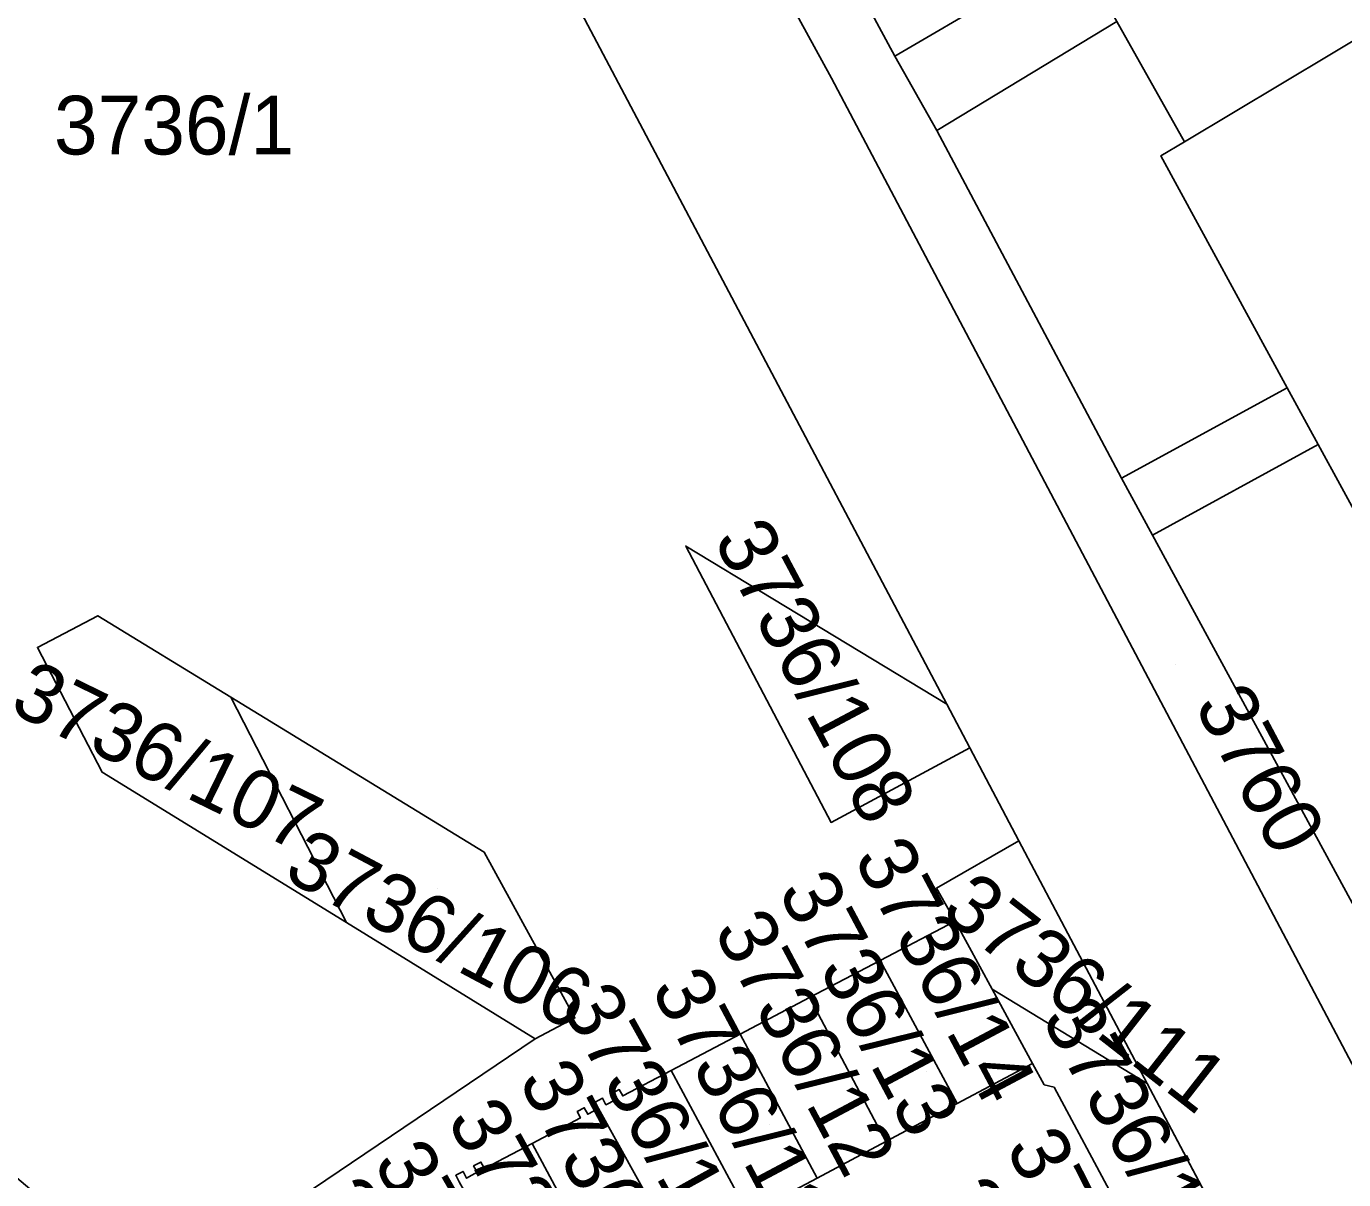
# Model space of a CAD drawing. Extents: x -262715 to -259381, y -1237238 to -1231182.
# Drawn here: x -261750.62 to -261705.74, y -1235409.89 to -1235370.6 of the extents above; entities that cross this region are included whole.
import ezdxf

# ---------------------------------------------------------------- set-up
doc = ezdxf.new("R2010")
doc.units = 0
for name, color, linetype in [('body_kn', 7, 'Continuous'), ('kladpar_druhypozemkov', 7, 'Continuous'), ('kladpar_hranice', 7, 'Continuous'), ('kladpar_parcelnecisla', 7, 'Continuous'), ('kladpar_plochy', 7, 'Continuous'), ('zappar_hrandruhpozemk', 7, 'Continuous')]:
    doc.layers.add(name, color=color, linetype=linetype)

msp = doc.modelspace()

# ---------------------------------------------------------------- linework, layer by layer
at = {"layer": 'body_kn'}
for p, q in [((-261721.03, -1235371.62), (-261721.03, -1235371.62)), ((-261723.19, -1235372.37), (-261723.19, -1235372.37)), ((-261719.6, -1235374.15), (-261719.6, -1235374.15)), ((-261719.6, -1235374.15), (-261719.6, -1235374.15)), ((-261711.16, -1235374.54), (-261711.16, -1235374.54)), ((-261711.97, -1235375.02), (-261711.97, -1235375.02)), ((-261707.66, -1235382.92), (-261707.66, -1235382.92)), ((-261707.66, -1235382.92), (-261707.66, -1235382.92)), ((-261706.6, -1235384.85), (-261706.6, -1235384.85)), ((-261713.3, -1235386), (-261713.3, -1235386)), ((-261712.25, -1235387.94), (-261712.25, -1235387.94)), ((-261712.25, -1235387.94), (-261712.25, -1235387.94)), ((-261728.15, -1235388.31), (-261728.15, -1235388.31)), ((-261748.18, -1235390.68), (-261748.18, -1235390.68)), ((-261750.24, -1235391.76), (-261750.24, -1235391.76)), ((-261743.65, -1235393.45), (-261743.65, -1235393.45)), ((-261743.65, -1235393.45), (-261743.65, -1235393.45)), ((-261719.26, -1235393.69), (-261719.26, -1235393.69)), ((-261719.26, -1235393.69), (-261719.26, -1235393.69)), ((-261718.47, -1235395.18), (-261718.47, -1235395.18)), ((-261748.04, -1235396.01), (-261748.04, -1235396.01)), ((-261723.2, -1235397.72), (-261723.2, -1235397.72)), ((-261716.8, -1235398.35), (-261716.8, -1235398.35)), ((-261716.8, -1235398.35), (-261716.8, -1235398.35)), ((-261735.02, -1235398.73), (-261735.02, -1235398.73)), ((-261719.61, -1235399.96), (-261719.61, -1235399.96)), ((-261739.71, -1235401.13), (-261739.71, -1235401.13)), ((-261739.71, -1235401.13), (-261739.71, -1235401.13)), ((-261718.97, -1235401.08), (-261718.97, -1235401.08)), ((-261721.53, -1235402.42), (-261721.53, -1235402.42)), ((-261721.53, -1235402.42), (-261721.53, -1235402.42)), ((-261717.71, -1235403.4), (-261717.71, -1235403.4)), ((-261717.71, -1235403.4), (-261717.71, -1235403.4)), ((-261723.94, -1235403.69), (-261723.94, -1235403.69)), ((-261723.94, -1235403.69), (-261723.94, -1235403.69)), ((-261731.93, -1235404.38), (-261731.93, -1235404.38)), ((-261733.28, -1235405.09), (-261733.28, -1235405.09)), ((-261733.28, -1235405.09), (-261733.28, -1235405.09)), ((-261726.3, -1235404.94), (-261726.3, -1235404.94)), ((-261726.3, -1235404.94), (-261726.3, -1235404.94)), ((-261728.65, -1235406.17), (-261728.65, -1235406.17)), ((-261728.65, -1235406.17), (-261728.65, -1235406.17)), ((-261716.34, -1235405.93), (-261716.34, -1235405.93)), ((-261715.94, -1235406.66), (-261715.94, -1235406.66)), ((-261712.43, -1235406.61), (-261712.43, -1235406.61)), ((-261712.43, -1235406.61), (-261712.43, -1235406.61)), ((-261730.99, -1235407.11), (-261730.99, -1235407.11)), ((-261730.67, -1235406.95), (-261730.67, -1235406.95)), ((-261730.42, -1235406.82), (-261730.42, -1235406.82)), ((-261730.3, -1235407.04), (-261730.3, -1235407.04)), ((-261715.6, -1235406.74), (-261715.6, -1235406.74)), ((-261731.85, -1235407.57), (-261731.85, -1235407.57)), ((-261731.61, -1235407.44), (-261731.61, -1235407.44)), ((-261731.24, -1235407.25), (-261731.24, -1235407.25)), ((-261731.12, -1235407.47), (-261731.12, -1235407.47)), ((-261731.12, -1235407.47), (-261731.12, -1235407.47)), ((-261730.87, -1235407.34), (-261730.87, -1235407.34)), ((-261730.55, -1235407.17), (-261730.55, -1235407.17)), ((-261718.9, -1235407.3), (-261718.9, -1235407.3)), ((-261731.74, -1235407.79), (-261731.74, -1235407.79)), ((-261731.49, -1235407.66), (-261731.49, -1235407.66)), ((-261733.38, -1235408.66), (-261733.38, -1235408.66)), ((-261733.38, -1235408.66), (-261733.38, -1235408.66)), ((-261721.33, -1235408.59), (-261721.33, -1235408.59)), ((-261735.13, -1235409.29), (-261735.13, -1235409.29)), ((-261735.99, -1235409.74), (-261735.99, -1235409.74)), ((-261735.74, -1235409.61), (-261735.74, -1235409.61)), ((-261735.38, -1235409.42), (-261735.38, -1235409.42)), ((-261735.26, -1235409.64), (-261735.26, -1235409.64)), ((-261735.01, -1235409.51), (-261735.01, -1235409.51)), ((-261735.62, -1235409.84), (-261735.62, -1235409.84)), ((-261723.67, -1235409.84), (-261723.67, -1235409.84))]:
    msp.add_line(p, q, dxfattribs=at)
at = {"layer": 'kladpar_druhypozemkov'}
for p, q in [((-261745.93, -1235373.16), (-261745.93, -1235373.16)), ((-261711.45, -1235392.33), (-261711.45, -1235392.33)), ((-261745.66, -1235394.47), (-261745.66, -1235394.47)), ((-261721.11, -1235395.25), (-261721.11, -1235395.25)), ((-261736.61, -1235399.97), (-261736.61, -1235399.97)), ((-261716.97, -1235400.56), (-261716.97, -1235400.56)), ((-261717.85, -1235404.06), (-261717.85, -1235404.06)), ((-261719.96, -1235406.22), (-261719.96, -1235406.22)), ((-261722.5, -1235407.42), (-261722.5, -1235407.42)), ((-261725.3, -1235408), (-261725.3, -1235408)), ((-261727.74, -1235409.26), (-261727.74, -1235409.26))]:
    msp.add_line(p, q, dxfattribs=at)
at = {"layer": 'kladpar_hranice'}
for p, q in [((-261728.15, -1235388.31), (-261719.26, -1235393.69)), ((-261719.26, -1235393.69), (-261728.15, -1235388.31)), ((-261743.65, -1235393.45), (-261739.71, -1235401.13)), ((-261716.8, -1235398.35), (-261712.43, -1235406.61)), ((-261717.71, -1235403.4), (-261712.43, -1235406.61)), ((-261712.43, -1235406.61), (-261717.71, -1235403.4)), ((-261712.43, -1235406.61), (-261707.83, -1235415.31))]:
    msp.add_line(p, q, dxfattribs=at)
for points in [[(-261809.04, -1235212.19), (-261808.62, -1235214.91), (-261807.47, -1235217.13), (-261805.77, -1235218.58), (-261802.73, -1235220.01), (-261795.65, -1235222.6), (-261786.63, -1235237.16), (-261748.08, -1235303.79), (-261742.98, -1235312.77), (-261741.37, -1235315.34), (-261739.11, -1235317.34), (-261735.07, -1235317.75), (-261705.46, -1235303.06), (-261703.37, -1235307.52), (-261732.44, -1235322.67), (-261734.95, -1235324.2), (-261737.36, -1235326.94), (-261738.5, -1235329.5), (-261738.26, -1235334.93), (-261737.37, -1235339), (-261730.12, -1235359.71), (-261723.19, -1235372.37), (-261670.09, -1235472.89), (-261667.96, -1235476.77)], [(-261714.97, -1235343.15), (-261713.06, -1235346.36), (-261711.59, -1235345.5), (-261710.93, -1235346.63), (-261709.85, -1235348.48), (-261711.32, -1235349.34), (-261707.81, -1235355.34), (-261704.3, -1235361.34), (-261702.83, -1235360.48), (-261702.41, -1235361.22), (-261701.35, -1235363.03), (-261701.09, -1235363.46), (-261702.56, -1235364.32), (-261700.44, -1235367.95), (-261701.14, -1235368.53), (-261711.16, -1235374.54), (-261713.46, -1235370.44), (-261714.84, -1235368), (-261718.37, -1235361.73), (-261721.76, -1235355.51), (-261723.18, -1235353.07), (-261725.52, -1235349.05), (-261723, -1235347.6), (-261714.97, -1235343.15)], [(-261697.12, -1235416.29), (-261703.87, -1235403.36), (-261705.02, -1235401.25), (-261712.25, -1235387.94), (-261713.3, -1235386), (-261719.6, -1235374.15), (-261721.03, -1235371.62), (-261727.84, -1235359)], [(-261727.84, -1235359), (-261721.03, -1235371.62), (-261719.6, -1235374.15), (-261713.3, -1235386), (-261712.25, -1235387.94), (-261705.02, -1235401.25), (-261703.87, -1235403.36), (-261697.12, -1235416.29)], [(-261661.1, -1235489.22), (-261662.36, -1235486.93), (-261667.96, -1235476.77), (-261670.09, -1235472.89), (-261723.19, -1235372.37), (-261730.12, -1235359.71)], [(-261733.71, -1235366.45), (-261731.81, -1235369.96), (-261719.26, -1235393.69)], [(-261691, -1235413.42), (-261695.01, -1235406.09), (-261698.19, -1235400.26), (-261699.34, -1235398.15), (-261703.38, -1235390.75), (-261706.6, -1235384.85), (-261707.66, -1235382.92), (-261711.97, -1235375.02), (-261711.16, -1235374.54), (-261701.14, -1235368.53)], [(-261801.27, -1235369.39), (-261787.77, -1235379.3), (-261783.89, -1235381.96), (-261746.22, -1235413.83), (-261733.45, -1235436.74), (-261727.89, -1235446.72), (-261708.1, -1235482.24), (-261703.58, -1235487.53), (-261696.5, -1235491.96), (-261691.65, -1235492.63), (-261686.53, -1235491.33), (-261674.14, -1235485.03), (-261672.98, -1235482.32), (-261673.71, -1235479.97), (-261673.82, -1235479.62), (-261676.06, -1235475.38), (-261678.85, -1235470.11), (-261703.62, -1235423.27), (-261707.83, -1235415.31), (-261712.43, -1235406.61), (-261716.8, -1235398.35), (-261718.47, -1235395.18), (-261719.26, -1235393.69), (-261731.81, -1235369.96)], [(-261713.46, -1235370.44), (-261711.16, -1235374.54), (-261711.97, -1235375.02), (-261707.66, -1235382.92), (-261706.6, -1235384.85), (-261703.38, -1235390.75), (-261699.34, -1235398.15), (-261698.19, -1235400.26), (-261695.01, -1235406.09), (-261691, -1235413.42)], [(-261728.15, -1235388.31), (-261723.2, -1235397.72), (-261718.47, -1235395.18), (-261716.8, -1235398.35), (-261719.61, -1235399.96), (-261718.97, -1235401.08), (-261721.53, -1235402.42), (-261723.94, -1235403.69), (-261726.3, -1235404.94), (-261728.65, -1235406.17), (-261730.3, -1235407.04), (-261730.42, -1235406.82), (-261730.67, -1235406.95), (-261730.55, -1235407.17), (-261730.87, -1235407.34), (-261730.99, -1235407.11), (-261731.24, -1235407.25), (-261731.12, -1235407.47), (-261731.49, -1235407.66), (-261731.61, -1235407.44), (-261731.85, -1235407.57), (-261731.74, -1235407.79), (-261733.38, -1235408.66), (-261735.01, -1235409.51), (-261735.13, -1235409.29), (-261735.38, -1235409.42), (-261735.26, -1235409.64), (-261735.62, -1235409.84), (-261735.74, -1235409.61), (-261735.99, -1235409.74), (-261735.87, -1235409.97)], [(-261719.26, -1235393.69), (-261718.47, -1235395.18), (-261723.2, -1235397.72), (-261728.15, -1235388.31)], [(-261739.71, -1235401.13), (-261748.04, -1235396.01), (-261750.24, -1235391.76), (-261748.18, -1235390.68), (-261743.65, -1235393.45)], [(-261733.28, -1235405.09), (-261731.93, -1235404.38), (-261735.02, -1235398.73), (-261743.65, -1235393.45), (-261748.18, -1235390.68), (-261750.24, -1235391.76), (-261748.04, -1235396.01), (-261739.71, -1235401.13), (-261733.28, -1235405.09)], [(-261743.65, -1235393.45), (-261735.02, -1235398.73), (-261731.93, -1235404.38), (-261733.28, -1235405.09), (-261739.71, -1235401.13), (-261743.65, -1235393.45)], [(-261717.71, -1235403.4), (-261718.97, -1235401.08), (-261719.61, -1235399.96), (-261716.8, -1235398.35)], [(-261721.53, -1235402.42), (-261718.97, -1235401.08), (-261717.71, -1235403.4), (-261716.34, -1235405.93), (-261718.9, -1235407.3), (-261721.53, -1235402.42)], [(-261723.94, -1235403.69), (-261721.53, -1235402.42), (-261718.9, -1235407.3), (-261721.33, -1235408.59), (-261723.94, -1235403.69)], [(-261713.02, -1235412.15), (-261713.52, -1235411.19), (-261713.66, -1235410.92), (-261713.54, -1235410.58), (-261715.6, -1235406.74), (-261715.94, -1235406.66), (-261716.34, -1235405.93), (-261717.71, -1235403.4)], [(-261726.3, -1235404.94), (-261723.94, -1235403.69), (-261721.33, -1235408.59), (-261723.67, -1235409.84), (-261726.3, -1235404.94)], [(-261746.22, -1235413.83), (-261733.28, -1235405.09)], [(-261728.65, -1235406.17), (-261726.3, -1235404.94), (-261723.67, -1235409.84), (-261726.01, -1235411.08), (-261728.65, -1235406.17)], [(-261731.12, -1235407.47), (-261731.24, -1235407.25), (-261730.99, -1235407.11), (-261730.87, -1235407.34), (-261730.55, -1235407.17), (-261730.67, -1235406.95), (-261730.42, -1235406.82), (-261730.3, -1235407.04), (-261728.65, -1235406.17), (-261726.01, -1235411.08), (-261728.41, -1235412.36), (-261731.12, -1235407.47)], [(-261726.01, -1235411.08), (-261723.67, -1235409.84), (-261721.33, -1235408.59), (-261718.9, -1235407.3), (-261716.34, -1235405.93), (-261715.94, -1235406.66), (-261715.6, -1235406.74), (-261713.54, -1235410.58)], [(-261733.38, -1235408.66), (-261731.74, -1235407.79), (-261731.85, -1235407.57), (-261731.61, -1235407.44), (-261731.49, -1235407.66), (-261731.12, -1235407.47), (-261728.41, -1235412.36), (-261730.74, -1235413.6), (-261733.38, -1235408.66)], [(-261735.87, -1235409.97), (-261735.99, -1235409.74), (-261735.74, -1235409.61), (-261735.62, -1235409.84), (-261735.26, -1235409.64), (-261735.38, -1235409.42), (-261735.13, -1235409.29), (-261735.01, -1235409.51), (-261733.38, -1235408.66), (-261730.74, -1235413.6), (-261733.12, -1235414.87), (-261735.87, -1235409.97)]]:
    msp.add_lwpolyline(points, dxfattribs=at)
at = {"layer": 'kladpar_plochy'}
for p, q in [((-261731.81, -1235369.96), (-261719.26, -1235393.69)), ((-261719.26, -1235393.69), (-261728.15, -1235388.31)), ((-261728.15, -1235388.31), (-261723.2, -1235397.72)), ((-261748.18, -1235390.68), (-261750.24, -1235391.76)), ((-261743.65, -1235393.45), (-261748.18, -1235390.68)), ((-261750.24, -1235391.76), (-261748.04, -1235396.01)), ((-261735.02, -1235398.73), (-261743.65, -1235393.45)), ((-261723.2, -1235397.72), (-261718.47, -1235395.18)), ((-261718.47, -1235395.18), (-261716.8, -1235398.35)), ((-261748.04, -1235396.01), (-261739.71, -1235401.13)), ((-261716.8, -1235398.35), (-261719.61, -1235399.96)), ((-261731.93, -1235404.38), (-261735.02, -1235398.73)), ((-261719.61, -1235399.96), (-261718.97, -1235401.08)), ((-261739.71, -1235401.13), (-261733.28, -1235405.09)), ((-261718.97, -1235401.08), (-261721.53, -1235402.42)), ((-261721.53, -1235402.42), (-261723.94, -1235403.69)), ((-261723.94, -1235403.69), (-261726.3, -1235404.94)), ((-261733.28, -1235405.09), (-261731.93, -1235404.38)), ((-261726.3, -1235404.94), (-261728.65, -1235406.17)), ((-261728.65, -1235406.17), (-261730.3, -1235407.04)), ((-261730.99, -1235407.11), (-261731.24, -1235407.25)), ((-261730.87, -1235407.34), (-261730.99, -1235407.11)), ((-261730.42, -1235406.82), (-261730.67, -1235406.95)), ((-261730.67, -1235406.95), (-261730.55, -1235407.17)), ((-261730.3, -1235407.04), (-261730.42, -1235406.82)), ((-261731.61, -1235407.44), (-261731.85, -1235407.57)), ((-261731.85, -1235407.57), (-261731.74, -1235407.79)), ((-261731.49, -1235407.66), (-261731.61, -1235407.44)), ((-261731.12, -1235407.47), (-261731.49, -1235407.66)), ((-261731.24, -1235407.25), (-261731.12, -1235407.47)), ((-261730.55, -1235407.17), (-261730.87, -1235407.34)), ((-261731.74, -1235407.79), (-261733.38, -1235408.66)), ((-261733.38, -1235408.66), (-261735.01, -1235409.51)), ((-261735.13, -1235409.29), (-261735.38, -1235409.42)), ((-261735.01, -1235409.51), (-261735.13, -1235409.29)), ((-261735.74, -1235409.61), (-261735.99, -1235409.74)), ((-261735.99, -1235409.74), (-261735.87, -1235409.97)), ((-261735.62, -1235409.84), (-261735.74, -1235409.61)), ((-261735.26, -1235409.64), (-261735.62, -1235409.84)), ((-261735.38, -1235409.42), (-261735.26, -1235409.64))]:
    msp.add_line(p, q, dxfattribs=at)
for points in [[(-261714.97, -1235343.15), (-261713.06, -1235346.36), (-261711.59, -1235345.5), (-261710.93, -1235346.63), (-261709.85, -1235348.48), (-261711.32, -1235349.34), (-261707.81, -1235355.34), (-261704.3, -1235361.34), (-261702.83, -1235360.48), (-261702.41, -1235361.22), (-261701.35, -1235363.03), (-261701.09, -1235363.46), (-261702.56, -1235364.32), (-261700.44, -1235367.95), (-261701.14, -1235368.53), (-261711.16, -1235374.54), (-261713.46, -1235370.44), (-261714.84, -1235368), (-261718.37, -1235361.73), (-261721.76, -1235355.51), (-261723.18, -1235353.07), (-261725.52, -1235349.05), (-261723, -1235347.6)], [(-261719.26, -1235393.69), (-261718.47, -1235395.18), (-261723.2, -1235397.72), (-261728.15, -1235388.31)], [(-261743.65, -1235393.45), (-261739.71, -1235401.13), (-261748.04, -1235396.01), (-261750.24, -1235391.76), (-261748.18, -1235390.68)], [(-261743.65, -1235393.45), (-261735.02, -1235398.73), (-261731.93, -1235404.38), (-261733.28, -1235405.09), (-261739.71, -1235401.13)], [(-261716.8, -1235398.35), (-261712.43, -1235406.61), (-261717.71, -1235403.4), (-261718.97, -1235401.08), (-261719.61, -1235399.96)], [(-261721.53, -1235402.42), (-261718.97, -1235401.08), (-261717.71, -1235403.4), (-261716.34, -1235405.93), (-261718.9, -1235407.3)], [(-261723.94, -1235403.69), (-261721.53, -1235402.42), (-261718.9, -1235407.3), (-261721.33, -1235408.59)], [(-261713.02, -1235412.15), (-261713.52, -1235411.19), (-261713.66, -1235410.92), (-261713.54, -1235410.58), (-261715.6, -1235406.74), (-261715.94, -1235406.66), (-261716.34, -1235405.93), (-261717.71, -1235403.4), (-261712.43, -1235406.61), (-261707.83, -1235415.31)], [(-261726.3, -1235404.94), (-261723.94, -1235403.69), (-261721.33, -1235408.59), (-261723.67, -1235409.84)], [(-261728.65, -1235406.17), (-261726.3, -1235404.94), (-261723.67, -1235409.84), (-261726.01, -1235411.08)], [(-261731.12, -1235407.47), (-261731.24, -1235407.25), (-261730.99, -1235407.11), (-261730.87, -1235407.34), (-261730.55, -1235407.17), (-261730.67, -1235406.95), (-261730.42, -1235406.82), (-261730.3, -1235407.04), (-261728.65, -1235406.17), (-261726.01, -1235411.08), (-261728.41, -1235412.36)], [(-261733.38, -1235408.66), (-261731.74, -1235407.79), (-261731.85, -1235407.57), (-261731.61, -1235407.44), (-261731.49, -1235407.66), (-261731.12, -1235407.47), (-261728.41, -1235412.36), (-261730.74, -1235413.6)], [(-261735.87, -1235409.97), (-261735.99, -1235409.74), (-261735.74, -1235409.61), (-261735.62, -1235409.84), (-261735.26, -1235409.64), (-261735.38, -1235409.42), (-261735.13, -1235409.29), (-261735.01, -1235409.51), (-261733.38, -1235408.66), (-261730.74, -1235413.6), (-261733.12, -1235414.87)]]:
    msp.add_lwpolyline(points, close=True, dxfattribs=at)
for points in [[(-261697.12, -1235416.29), (-261703.87, -1235403.36), (-261705.02, -1235401.25), (-261712.25, -1235387.94), (-261713.3, -1235386), (-261719.6, -1235374.15), (-261721.03, -1235371.62), (-261727.84, -1235359)], [(-261727.84, -1235359), (-261721.03, -1235371.62), (-261719.6, -1235374.15), (-261713.3, -1235386), (-261712.25, -1235387.94), (-261705.02, -1235401.25), (-261703.87, -1235403.36), (-261697.12, -1235416.29)], [(-261661.1, -1235489.22), (-261662.36, -1235486.93), (-261667.96, -1235476.77), (-261670.09, -1235472.89), (-261723.19, -1235372.37), (-261730.12, -1235359.71)], [(-261730.12, -1235359.71), (-261723.19, -1235372.37), (-261670.09, -1235472.89), (-261667.96, -1235476.77), (-261671.4, -1235474.67), (-261665.81, -1235484.81), (-261662.36, -1235486.93), (-261661.1, -1235489.22), (-261659.04, -1235491.67), (-261656.26, -1235493.1), (-261652.41, -1235493.92)], [(-261703.38, -1235390.75), (-261706.6, -1235384.85), (-261707.66, -1235382.92), (-261711.97, -1235375.02), (-261711.16, -1235374.54), (-261701.14, -1235368.53)], [(-261801.27, -1235369.39), (-261787.77, -1235379.3), (-261783.89, -1235381.96), (-261746.22, -1235413.83), (-261733.45, -1235436.74), (-261727.89, -1235446.72), (-261708.1, -1235482.24), (-261703.58, -1235487.53), (-261696.5, -1235491.96), (-261691.65, -1235492.63), (-261686.53, -1235491.33), (-261674.14, -1235485.03), (-261672.98, -1235482.32), (-261673.71, -1235479.97), (-261673.82, -1235479.62), (-261676.06, -1235475.38), (-261678.85, -1235470.11), (-261703.62, -1235423.27), (-261707.83, -1235415.31), (-261712.43, -1235406.61), (-261716.8, -1235398.35), (-261718.47, -1235395.18), (-261719.26, -1235393.69), (-261731.81, -1235369.96)], [(-261713.46, -1235370.44), (-261711.16, -1235374.54), (-261711.97, -1235375.02), (-261707.66, -1235382.92), (-261706.6, -1235384.85), (-261703.38, -1235390.75), (-261699.34, -1235398.15), (-261698.19, -1235400.26), (-261695.01, -1235406.09), (-261691, -1235413.42)], [(-261726.01, -1235411.08), (-261723.67, -1235409.84), (-261721.33, -1235408.59), (-261718.9, -1235407.3), (-261716.34, -1235405.93), (-261715.94, -1235406.66), (-261715.6, -1235406.74), (-261713.54, -1235410.58)]]:
    msp.add_lwpolyline(points, dxfattribs=at)
at = {"layer": 'zappar_hrandruhpozemk'}
for p, q in [((-261714.84, -1235368), (-261721.03, -1235371.62)), ((-261719.6, -1235374.15), (-261713.46, -1235370.44)), ((-261707.66, -1235382.92), (-261713.3, -1235386)), ((-261712.25, -1235387.94), (-261706.6, -1235384.85))]:
    msp.add_line(p, q, dxfattribs=at)

# ---------------------------------------------------------------- texts
at = {"layer": 'kladpar_parcelnecisla'}
msp.add_text('3736/1', height=2, dxfattribs=at).set_placement((-261749.678, -1235374.97))
for s, rotation, p in [('3736/108', 298, (-261727.229, -1235388.089)), ('3736/107', 334, (-261751.255, -1235393.919)), ('3760', 298, (-261710.844, -1235393.727)), ('3736/106', 332, (-261741.919, -1235399.608)), ('3736/14', 298, (-261722.452, -1235398.934)), ('3736/13', 298, (-261725.03, -1235400.063)), ('3736/111', 322, (-261719.512, -1235400.853)), ('3736/12', 298, (-261727.223, -1235401.397)), ('3736/11', 298, (-261729.36, -1235403.375)), ('3736/10', 299, (-261732.442, -1235403.927)), ('3736/112', 299, (-261716.054, -1235404.397)), ('3736/9', 298, (-261733.874, -1235406.498)), ('3736/8', 299, (-261736.314, -1235407.854)), ('3736/15', 297, (-261717.272, -1235408.785)), ('3736/7', 300, (-261738.826, -1235409.304)), ('3736/6', 298, (-261740.914, -1235410.518)), ('3736/16', 298, (-261719.592, -1235410.514))]:
    msp.add_text(s, height=2, rotation=rotation, dxfattribs=at).set_placement(p)

doc.saveas('drawing.dxf')
